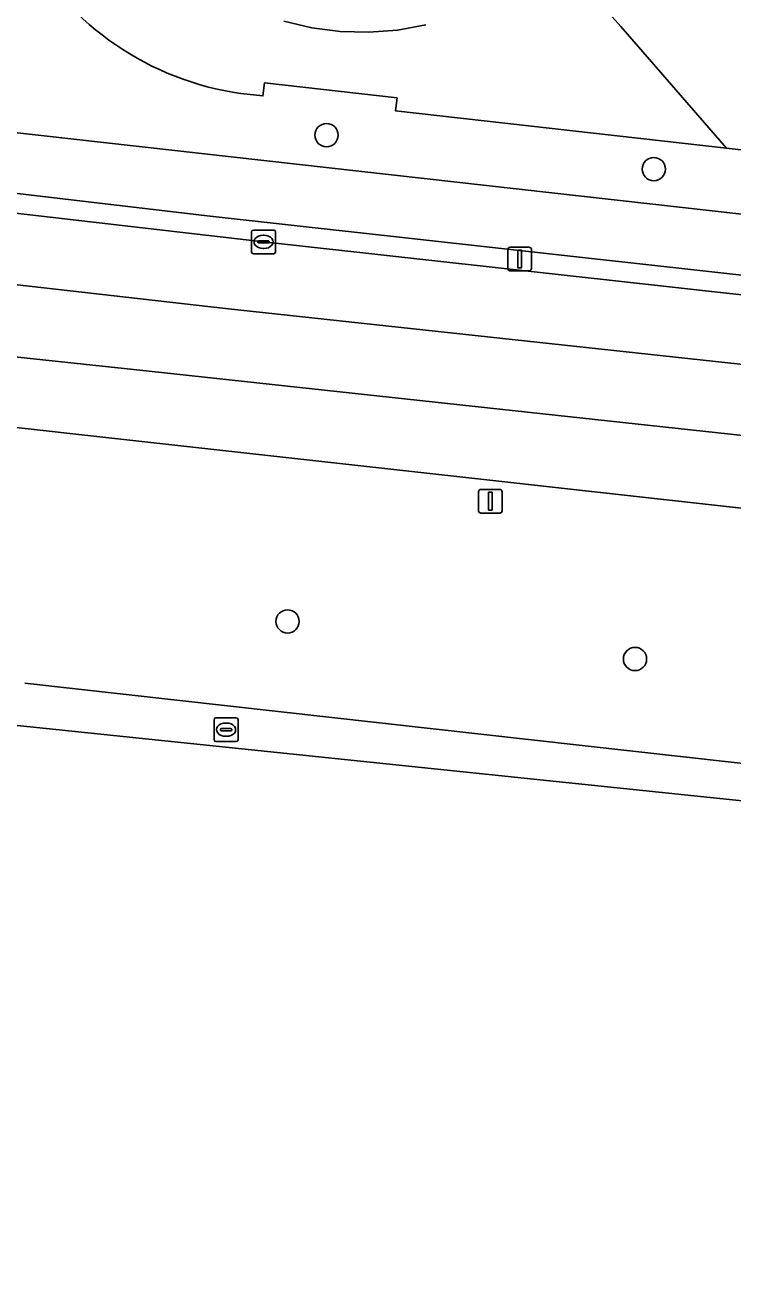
# Model space of a CAD drawing. Extents: x 162026 to 163502, y 387295 to 388169.
# Drawn here: x 162106.3 to 162136.1, y 387397 to 387449.8 of the extents above; entities that cross this region are included whole.
import ezdxf

# ---------------------------------------------------------------- set-up
doc = ezdxf.new("R2010")
doc.units = 0
for name, color, linetype in [('IMGEO_Boom', 7, 'Continuous'), ('IMGEO_Fietspad_gesloten', 7, 'Continuous'), ('IMGEO_Groenvoorziening', 7, 'Continuous'), ('IMGEO_Kolk', 7, 'Continuous'), ('IMGEO_Lichtmast', 7, 'Continuous'), ('IMGEO_Rijbaan_lokaal_gesloten', 7, 'Continuous'), ('IMGEO_Rioolput', 7, 'Continuous'), ('IMGEO_Verkeersbordpaal', 7, 'Continuous'), ('IMGEO_Verkeerseiland_groen', 7, 'Continuous'), ('IMGEO_Verkeerseiland_open', 7, 'Continuous'), ('IMGEO_Voetpad_halfverhard', 7, 'Continuous'), ('IMGEO_Voetpad_open', 7, 'Continuous')]:
    doc.layers.add(name, color=color, linetype=linetype)

msp = doc.modelspace()

# ---------------------------------------------------------------- linework, layer by layer
at = {"layer": 'IMGEO_Boom'}
for centre in [(162118.963, 387445.137), (162132.728, 387443.709), (162117.324, 387424.677), (162131.939, 387423.095)]:
    msp.add_circle(centre, 0.489, dxfattribs=at)
at = {"layer": 'IMGEO_Fietspad_gesloten'}
for points in [[(162197.751, 387435.824), (162194.116, 387435.97), (162188.258, 387436.351), (162187.055, 387436.451), (162185.523, 387436.555), (162179.508, 387436.995), (162172.524, 387437.752), (162102.95, 387445.564)], [(162098.738, 387443.599), (162099.123, 387443.677), (162100.125, 387443.584), (162100.105, 387443.368), (162114.071, 387441.73), (162182.412, 387434.134), (162182.426, 387434.32), (162183.642, 387434.22), (162200.438, 387433.156), (162206.924, 387432.438), (162210.629, 387432.019), (162214.769, 387431.3)]]:
    msp.add_lwpolyline(points, dxfattribs=at)
at = {"layer": 'IMGEO_Groenvoorziening'}
msp.add_lwpolyline([(162140.792, 387476.423), (162139.567, 387476.568), (162139.742, 387478.052), (162128.773, 387468.927), (162129.558, 387468.012), (162130.243, 387467.019), (162130.82, 387465.96), (162131.284, 387464.846), (162131.628, 387463.69), (162131.85, 387462.505), (162131.946, 387461.303), (162131.917, 387460.097), (162131.761, 387458.901), (162131.482, 387457.727), (162131.081, 387456.59), (162130.564, 387455.5), (162129.935, 387454.471), (162129.155, 387453.451), (162128.563, 387452.834), (162129.85, 387451.383), (162131.335, 387449.709), (162135.788, 387444.582), (162137.008, 387444.444), (162137.012, 387444.595)], close=True, dxfattribs=at)
for points in [[(162131.335, 387449.709), (162129.85, 387451.383)], [(162123.137, 387449.782), (162121.951, 387449.56), (162120.749, 387449.463), (162119.543, 387449.493), (162118.347, 387449.648), (162117.174, 387449.928)], [(162115.359, 387446.891), (162116.291, 387446.786), (162116.356, 387447.344), (162121.931, 387446.702), (162121.869, 387446.155), (162135.788, 387444.582), (162131.335, 387449.709)]]:
    msp.add_lwpolyline(points, dxfattribs=at)
msp.add_arc((162117.104, 387459.166), 12.399, 209.2876, 261.9096, dxfattribs=at)
at = {"layer": 'IMGEO_Kolk'}
for p, q in [((162115.813, 387440.219), (162115.813, 387441.071)), ((162115.888, 387441.145), (162116.74, 387441.145)), ((162116.301, 387440.925), (162116.326, 387440.925)), ((162116.814, 387441.071), (162116.814, 387440.219)), ((162116.072, 387440.639), (162116.072, 387440.651)), ((162116.51, 387440.602), (162116.112, 387440.602)), ((162116.115, 387440.688), (162116.513, 387440.688)), ((162116.324, 387440.365), (162116.299, 387440.365)), ((162116.556, 387440.651), (162116.556, 387440.639)), ((162116.74, 387440.145), (162115.888, 387440.145))]:
    msp.add_line(p, q, dxfattribs=at)
for points in [[(162115.813, 387440.219), (162115.813, 387441.071)], [(162115.888, 387441.145), (162116.74, 387441.145)], [(162116.814, 387441.071), (162116.814, 387440.219)], [(162116.74, 387440.145), (162115.888, 387440.145)]]:
    msp.add_lwpolyline(points, dxfattribs=at)
for centre, radius, start, end in [((162115.89, 387441.069), 0.0765, 91.552, 178.448), ((162115.89, 387441.069), 0.0765, 91.552, 178.448), ((162116.738, 387441.069), 0.0765, 1.552, 88.448), ((162116.738, 387441.069), 0.0765, 1.552, 88.448), ((162116.112, 387440.648), 0.0403, 85.8775, 175.7526), ((162116.109, 387440.638), 0.0366, 178.938, 274.7102), ((162116.513, 387440.645), 0.043, 264.8664, 352.4533), ((162116.517, 387440.65), 0.0386, 1.7309, 96.639), ((162115.89, 387440.221), 0.0765, 181.552, 268.448), ((162115.89, 387440.221), 0.0765, 181.552, 268.448), ((162116.738, 387440.221), 0.0765, 271.552, 358.448), ((162116.738, 387440.221), 0.0765, 271.552, 358.448)]:
    msp.add_arc(centre, radius, start, end, dxfattribs=at)
for centre, major_axis, ratio, start_param, end_param in [((162116.3, 387440.645), (-0.387, 0.002), 0.722429, 4.712389, 7.853982), ((162116.325, 387440.645), (-0.39, 0.002), 0.717154, 1.570796, 4.712389)]:
    msp.add_ellipse(centre, major_axis=major_axis, ratio=ratio, start_param=start_param, end_param=end_param, dxfattribs=at)
at = {"layer": 'IMGEO_Lichtmast'}
for p, q in [((162126.59, 387439.523), (162126.59, 387440.323)), ((162126.59, 387440.323), (162126.59, 387439.523)), ((162126.69, 387440.423), (162127.48, 387440.423)), ((162127.48, 387440.423), (162126.69, 387440.423)), ((162127.58, 387440.323), (162127.58, 387439.523)), ((162127.58, 387439.523), (162127.58, 387440.323)), ((162127.48, 387439.423), (162126.69, 387439.423)), ((162126.69, 387439.423), (162127.48, 387439.423))]:
    msp.add_line(p, q, dxfattribs=at)
msp.add_lwpolyline([(162127.01, 387440.298), (162127.16, 387440.298), (162127.16, 387439.548), (162127.01, 387439.548), (162127.01, 387440.298)], dxfattribs=at)
for centre, start, end in [((162126.69, 387440.323), 90, 180), ((162126.69, 387440.323), 90, 180), ((162127.48, 387440.323), 0, 90), ((162127.48, 387440.323), 360, 90), ((162126.69, 387439.523), 180, 270), ((162126.69, 387439.523), 180, 270), ((162127.48, 387439.523), 270, 0), ((162127.48, 387439.523), 270, 0)]:
    msp.add_arc(centre, 0.1, start, end, dxfattribs=at)
at = {"layer": 'IMGEO_Rijbaan_lokaal_gesloten'}
for points in [[(162210.565, 387430.071), (162206.617, 387430.521), (162201.414, 387431.138), (162183.608, 387433.186), (162116.314, 387440.645), (162098.953, 387442.66), (162098.932, 387442.459), (162098.611, 387439.619), (162102.254, 387439.258), (162114.714, 387437.842), (162183.549, 387430.393), (162220.386, 387426.232), (162277.847, 387419.821), (162298.401, 387417.501)], [(162183.549, 387430.393), (162114.714, 387437.842), (162102.254, 387439.258), (162098.611, 387439.619), (162098.279, 387436.685), (162101.89, 387436.231), (162111.502, 387435.204), (162171.793, 387428.67)], [(162098.279, 387436.685), (162097.943, 387433.715), (162156.599, 387427.2)], [(162175.009, 387428.07), (162171.793, 387428.67), (162111.502, 387435.204), (162101.89, 387436.231), (162098.279, 387436.685)], [(162096.771, 387421.253), (162141.573, 387416.6), (162155.241, 387415.181), (162202.411, 387410.194), (162236.962, 387406.541), (162321.901, 387396.97), (162322.126, 387398.89), (162278.96, 387402.864), (162208.341, 387410.68), (162204.454, 387411.152), (162200.361, 387411.584), (162177.353, 387414.082), (162176.732, 387414.2), (162106.28, 387422.081)]]:
    msp.add_lwpolyline(points, dxfattribs=at)
at = {"layer": 'IMGEO_Rioolput'}
for p, q in [((162114.239, 387419.696), (162114.239, 387420.548)), ((162114.314, 387420.622), (162115.166, 387420.622)), ((162114.727, 387420.402), (162114.752, 387420.402)), ((162115.24, 387420.548), (162115.24, 387419.696)), ((162114.498, 387420.116), (162114.498, 387420.128)), ((162114.936, 387420.079), (162114.538, 387420.079)), ((162114.541, 387420.165), (162114.939, 387420.165)), ((162114.75, 387419.842), (162114.725, 387419.842)), ((162114.982, 387420.128), (162114.982, 387420.116)), ((162115.166, 387419.622), (162114.314, 387419.622))]:
    msp.add_line(p, q, dxfattribs=at)
for points in [[(162114.239, 387419.696), (162114.239, 387420.548)], [(162114.314, 387420.622), (162115.166, 387420.622)], [(162115.24, 387420.548), (162115.24, 387419.696)], [(162115.166, 387419.622), (162114.314, 387419.622)]]:
    msp.add_lwpolyline(points, dxfattribs=at)
for centre, radius, start, end in [((162114.316, 387420.546), 0.0765, 91.552, 178.448), ((162114.316, 387420.546), 0.0765, 91.552, 178.448), ((162115.164, 387420.546), 0.0765, 1.552, 88.448), ((162115.164, 387420.546), 0.0765, 1.552, 88.448), ((162114.316, 387419.698), 0.0765, 181.552, 268.448), ((162114.316, 387419.698), 0.0765, 181.552, 268.448), ((162114.538, 387420.125), 0.0403, 85.8775, 175.7526), ((162114.535, 387420.115), 0.0366, 178.938, 274.7102), ((162114.939, 387420.122), 0.043, 264.8664, 352.4533), ((162114.943, 387420.127), 0.0386, 1.7309, 96.639), ((162115.164, 387419.698), 0.0765, 271.552, 358.448), ((162115.164, 387419.698), 0.0765, 271.552, 358.448)]:
    msp.add_arc(centre, radius, start, end, dxfattribs=at)
for centre, major_axis, ratio, start_param, end_param in [((162114.726, 387420.122), (-0.387, 0.002), 0.722429, 4.712389, 7.853982), ((162114.751, 387420.122), (-0.39, 0.002), 0.717154, 1.570796, 4.712389)]:
    msp.add_ellipse(centre, major_axis=major_axis, ratio=ratio, start_param=start_param, end_param=end_param, dxfattribs=at)
at = {"layer": 'IMGEO_Verkeersbordpaal'}
for p, q in [((162125.358, 387429.333), (162125.358, 387430.133)), ((162125.358, 387430.133), (162125.358, 387429.333)), ((162125.458, 387430.233), (162126.248, 387430.233)), ((162126.248, 387430.233), (162125.458, 387430.233)), ((162126.348, 387430.133), (162126.348, 387429.333)), ((162126.348, 387429.333), (162126.348, 387430.133)), ((162126.248, 387429.233), (162125.458, 387429.233)), ((162125.458, 387429.233), (162126.248, 387429.233))]:
    msp.add_line(p, q, dxfattribs=at)
msp.add_lwpolyline([(162125.778, 387430.108), (162125.928, 387430.108), (162125.928, 387429.358), (162125.778, 387429.358), (162125.778, 387430.108)], dxfattribs=at)
for centre, start, end in [((162125.458, 387430.133), 90, 180), ((162125.458, 387430.133), 90, 180), ((162126.248, 387430.133), 0, 90), ((162126.248, 387430.133), 360, 90), ((162125.458, 387429.333), 180, 270), ((162125.458, 387429.333), 180, 270), ((162126.248, 387429.333), 270, 0), ((162126.248, 387429.333), 270, 0)]:
    msp.add_arc(centre, 0.1, start, end, dxfattribs=at)
at = {"layer": 'IMGEO_Verkeerseiland_groen'}
for points in [[(162156.599, 387427.2), (162097.943, 387433.715)], [(162106.28, 387422.081), (162176.732, 387414.2)]]:
    msp.add_lwpolyline(points, dxfattribs=at)
at = {"layer": 'IMGEO_Verkeerseiland_open'}
for points in [[(162183.642, 387434.22), (162182.426, 387434.32), (162182.412, 387434.134), (162114.071, 387441.73), (162100.105, 387443.368), (162100.125, 387443.584), (162099.123, 387443.677), (162098.738, 387443.599)], [(162098.953, 387442.66), (162116.314, 387440.645), (162183.608, 387433.186)]]:
    msp.add_lwpolyline(points, dxfattribs=at)
at = {"layer": 'IMGEO_Voetpad_halfverhard'}
msp.add_lwpolyline([(162117.174, 387449.928), (162118.347, 387449.648), (162119.543, 387449.493), (162120.749, 387449.463), (162121.951, 387449.56), (162123.137, 387449.782)], dxfattribs=at)
at = {"layer": 'IMGEO_Voetpad_open'}
for points in [[(162151.356, 387442.837), (162137.012, 387444.595), (162137.008, 387444.444), (162135.788, 387444.582), (162121.869, 387446.155), (162121.931, 387446.702), (162116.356, 387447.344), (162116.291, 387446.786), (162115.359, 387446.891)], [(162102.95, 387445.564), (162172.524, 387437.752), (162179.508, 387436.995), (162185.523, 387436.555), (162187.055, 387436.451), (162188.258, 387436.351)]]:
    msp.add_lwpolyline(points, dxfattribs=at)
msp.add_arc((162117.104, 387459.166), 12.399, 209.2876, 261.9096, dxfattribs=at)

doc.saveas('drawing.dxf')
